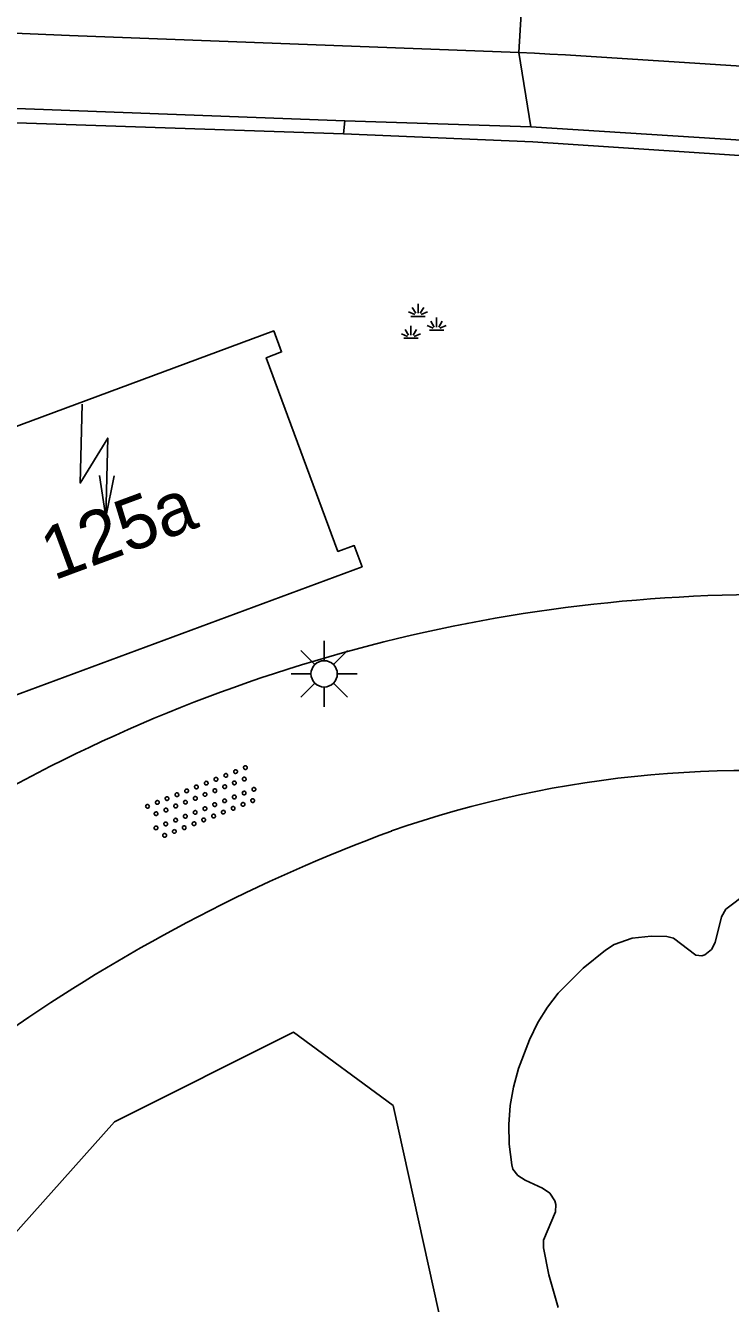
# Model space of a CAD drawing. Extents: x 132998 to 136004, y 396998 to 398512.
# Drawn here: x 133533.58 to 133546.97, y 397594.13 to 397618.41 of the extents above; entities that cross this region are included whole.
import ezdxf

# ---------------------------------------------------------------- set-up
doc = ezdxf.new("R2010")
doc.units = 0
for name, color, linetype in [('gg-anno-huisnummerreeks BGT', 7, 'Continuous'), ('gg-bbg-hoofdgebouw', 7, 'Continuous'), ('gg-knt-onverhard', 7, 'Continuous'), ('gg-knt-verharding', 7, 'Continuous'), ('gg-knt-verharding nz', 7, 'Continuous'), ('gt-grn-groengrens', 7, 'Continuous'), ('gt-symb-groenvak', 7, 'Continuous'), ('gt-symb-lichtmast', 7, 'Continuous'), ('gt-symb-overige verharding', 7, 'Continuous'), ('gt-symb-trafo symbool', 7, 'Continuous')]:
    doc.layers.add(name, color=color, linetype=linetype)

# ---------------------------------------------------------------- blocks, each defined once
blk = doc.blocks.new('gt0-GRVAK')
at = {"layer": 'gt-symb-groenvak'}
for p, q in [((-0.091, 0.211), (-0.156, 0.322)), ((-0.047, 0.214), (-0.047, 0.393)), ((-0.004, 0.211), (0.061, 0.322)), ((-0.11, 0.189), (-0.228, 0.24)), ((-0.182, 0.153), (0.088, 0.153)), ((0.015, 0.189), (0.133, 0.24)), ((0.262, -0.052), (0.197, 0.059)), ((0.305, -0.049), (0.305, 0.13)), ((0.349, -0.052), (0.414, 0.059)), ((-0.245, -0.228), (-0.363, -0.177)), ((-0.226, -0.206), (-0.291, -0.095)), ((-0.183, -0.203), (-0.183, -0.024)), ((-0.139, -0.206), (-0.074, -0.095)), ((-0.12, -0.228), (-0.002, -0.177)), ((0.243, -0.074), (0.125, -0.023)), ((0.17, -0.11), (0.441, -0.11)), ((0.368, -0.074), (0.486, -0.023)), ((-0.318, -0.264), (-0.047, -0.264))]:
    blk.add_line(p, q, dxfattribs=at)
blk = doc.blocks.new('gt0-HSP')
at = {"layer": 'gt-symb-trafo symbool'}
for points in [[(0.771, 0.746), (-0.529, -0.004), (0.471, -0.004), (-0.829, -0.754)], [(-0.217, -0.24), (-0.829, -0.754), (-0.077, -0.48)]]:
    blk.add_lwpolyline(points, dxfattribs=at)
blk = doc.blocks.new('gt0-OVH')
at = {"layer": 'gt-symb-overige verharding'}
for points in [[(-0.972, 0.298), (-0.967, 0.308), (-0.965, 0.319), (-0.966, 0.33), (-0.971, 0.34), (-0.978, 0.348), (-0.988, 0.353), (-0.999, 0.355), (-1.01, 0.354), (-1.02, 0.349), (-1.028, 0.342), (-1.033, 0.332), (-1.035, 0.321), (-1.034, 0.31), (-1.029, 0.3), (-1.022, 0.292), (-1.012, 0.287), (-1.001, 0.285), (-0.99, 0.286), (-0.98, 0.291)], [(-0.772, 0.298), (-0.767, 0.308), (-0.765, 0.319), (-0.766, 0.33), (-0.771, 0.34), (-0.778, 0.348), (-0.788, 0.353), (-0.799, 0.355), (-0.81, 0.354), (-0.82, 0.349), (-0.828, 0.342), (-0.833, 0.332), (-0.835, 0.321), (-0.834, 0.31), (-0.829, 0.3), (-0.822, 0.292), (-0.812, 0.287), (-0.801, 0.285), (-0.79, 0.286), (-0.78, 0.291)], [(-0.572, 0.298), (-0.567, 0.308), (-0.565, 0.319), (-0.566, 0.33), (-0.571, 0.34), (-0.578, 0.348), (-0.588, 0.353), (-0.599, 0.355), (-0.61, 0.354), (-0.62, 0.349), (-0.628, 0.342), (-0.633, 0.332), (-0.635, 0.321), (-0.634, 0.31), (-0.629, 0.3), (-0.622, 0.292), (-0.612, 0.287), (-0.601, 0.285), (-0.59, 0.286), (-0.58, 0.291)], [(-0.372, 0.298), (-0.367, 0.308), (-0.365, 0.319), (-0.366, 0.33), (-0.371, 0.34), (-0.378, 0.348), (-0.388, 0.353), (-0.399, 0.355), (-0.41, 0.354), (-0.42, 0.349), (-0.428, 0.342), (-0.433, 0.332), (-0.435, 0.321), (-0.434, 0.31), (-0.429, 0.3), (-0.422, 0.292), (-0.412, 0.287), (-0.401, 0.285), (-0.39, 0.286), (-0.38, 0.291)], [(-0.172, 0.298), (-0.167, 0.308), (-0.165, 0.319), (-0.166, 0.33), (-0.171, 0.34), (-0.178, 0.348), (-0.188, 0.353), (-0.199, 0.355), (-0.21, 0.354), (-0.22, 0.349), (-0.228, 0.342), (-0.233, 0.332), (-0.235, 0.321), (-0.234, 0.31), (-0.229, 0.3), (-0.222, 0.292), (-0.212, 0.287), (-0.201, 0.285), (-0.19, 0.286), (-0.18, 0.291)], [(0.028, 0.298), (0.033, 0.308), (0.035, 0.319), (0.034, 0.33), (0.029, 0.34), (0.022, 0.348), (0.012, 0.353), (0.001, 0.355), (-0.01, 0.354), (-0.02, 0.349), (-0.028, 0.342), (-0.033, 0.332), (-0.035, 0.321), (-0.034, 0.31), (-0.029, 0.3), (-0.022, 0.292), (-0.012, 0.287), (-0.001, 0.285), (0.01, 0.286), (0.02, 0.291)], [(0.228, 0.298), (0.233, 0.308), (0.235, 0.319), (0.234, 0.33), (0.229, 0.34), (0.222, 0.348), (0.212, 0.353), (0.201, 0.355), (0.19, 0.354), (0.18, 0.349), (0.172, 0.342), (0.167, 0.332), (0.165, 0.321), (0.166, 0.31), (0.171, 0.3), (0.178, 0.292), (0.188, 0.287), (0.199, 0.285), (0.21, 0.286), (0.22, 0.291)], [(0.428, 0.298), (0.433, 0.308), (0.435, 0.319), (0.434, 0.33), (0.429, 0.34), (0.422, 0.348), (0.412, 0.353), (0.401, 0.355), (0.39, 0.354), (0.38, 0.349), (0.372, 0.342), (0.367, 0.332), (0.365, 0.321), (0.366, 0.31), (0.371, 0.3), (0.378, 0.292), (0.388, 0.287), (0.399, 0.285), (0.41, 0.286), (0.42, 0.291)], [(0.628, 0.298), (0.633, 0.308), (0.635, 0.319), (0.634, 0.33), (0.629, 0.34), (0.622, 0.348), (0.612, 0.353), (0.601, 0.355), (0.59, 0.354), (0.58, 0.349), (0.572, 0.342), (0.567, 0.332), (0.565, 0.321), (0.566, 0.31), (0.571, 0.3), (0.578, 0.292), (0.588, 0.287), (0.599, 0.285), (0.61, 0.286), (0.62, 0.291)], [(0.828, 0.298), (0.833, 0.308), (0.835, 0.319), (0.834, 0.33), (0.829, 0.34), (0.822, 0.348), (0.812, 0.353), (0.801, 0.355), (0.79, 0.354), (0.78, 0.349), (0.772, 0.342), (0.767, 0.332), (0.765, 0.321), (0.766, 0.31), (0.771, 0.3), (0.778, 0.292), (0.788, 0.287), (0.799, 0.285), (0.81, 0.286), (0.82, 0.291)], [(1.028, 0.298), (1.033, 0.308), (1.035, 0.319), (1.034, 0.33), (1.029, 0.34), (1.022, 0.348), (1.012, 0.353), (1.001, 0.355), (0.99, 0.354), (0.98, 0.349), (0.972, 0.342), (0.967, 0.332), (0.965, 0.321), (0.966, 0.31), (0.971, 0.3), (0.978, 0.292), (0.988, 0.287), (0.999, 0.285), (1.01, 0.286), (1.02, 0.291)], [(-0.872, 0.106), (-0.867, 0.116), (-0.865, 0.126), (-0.866, 0.137), (-0.871, 0.147), (-0.878, 0.156), (-0.888, 0.161), (-0.899, 0.163), (-0.91, 0.162), (-0.92, 0.157), (-0.928, 0.15), (-0.933, 0.14), (-0.935, 0.129), (-0.934, 0.118), (-0.929, 0.108), (-0.922, 0.1), (-0.912, 0.095), (-0.901, 0.092), (-0.89, 0.094), (-0.88, 0.098)], [(-0.672, 0.106), (-0.667, 0.116), (-0.665, 0.126), (-0.666, 0.137), (-0.671, 0.147), (-0.678, 0.156), (-0.688, 0.161), (-0.699, 0.163), (-0.71, 0.162), (-0.72, 0.157), (-0.728, 0.15), (-0.733, 0.14), (-0.735, 0.129), (-0.734, 0.118), (-0.729, 0.108), (-0.722, 0.1), (-0.712, 0.095), (-0.701, 0.092), (-0.69, 0.094), (-0.68, 0.098)], [(-0.472, 0.106), (-0.467, 0.116), (-0.465, 0.126), (-0.466, 0.137), (-0.471, 0.147), (-0.478, 0.156), (-0.488, 0.161), (-0.499, 0.163), (-0.51, 0.162), (-0.52, 0.157), (-0.528, 0.15), (-0.533, 0.14), (-0.535, 0.129), (-0.534, 0.118), (-0.529, 0.108), (-0.522, 0.1), (-0.512, 0.095), (-0.501, 0.092), (-0.49, 0.094), (-0.48, 0.098)], [(-0.272, 0.106), (-0.267, 0.116), (-0.265, 0.126), (-0.266, 0.137), (-0.271, 0.147), (-0.278, 0.156), (-0.288, 0.161), (-0.299, 0.163), (-0.31, 0.162), (-0.32, 0.157), (-0.328, 0.15), (-0.333, 0.14), (-0.335, 0.129), (-0.334, 0.118), (-0.329, 0.108), (-0.322, 0.1), (-0.312, 0.095), (-0.301, 0.092), (-0.29, 0.094), (-0.28, 0.098)], [(-0.072, 0.106), (-0.067, 0.116), (-0.065, 0.126), (-0.066, 0.137), (-0.071, 0.147), (-0.078, 0.156), (-0.088, 0.161), (-0.099, 0.163), (-0.11, 0.162), (-0.12, 0.157), (-0.128, 0.15), (-0.133, 0.14), (-0.135, 0.129), (-0.134, 0.118), (-0.129, 0.108), (-0.122, 0.1), (-0.112, 0.095), (-0.101, 0.092), (-0.09, 0.094), (-0.08, 0.098)], [(0.128, 0.106), (0.133, 0.116), (0.135, 0.126), (0.134, 0.137), (0.129, 0.147), (0.122, 0.156), (0.112, 0.161), (0.101, 0.163), (0.09, 0.162), (0.08, 0.157), (0.072, 0.15), (0.067, 0.14), (0.065, 0.129), (0.066, 0.118), (0.071, 0.108), (0.078, 0.1), (0.088, 0.095), (0.099, 0.092), (0.11, 0.094), (0.12, 0.098)], [(0.328, 0.106), (0.333, 0.116), (0.335, 0.126), (0.334, 0.137), (0.329, 0.147), (0.322, 0.156), (0.312, 0.161), (0.301, 0.163), (0.29, 0.162), (0.28, 0.157), (0.272, 0.15), (0.267, 0.14), (0.265, 0.129), (0.266, 0.118), (0.271, 0.108), (0.278, 0.1), (0.288, 0.095), (0.299, 0.092), (0.31, 0.094), (0.32, 0.098)], [(0.528, 0.106), (0.533, 0.116), (0.535, 0.126), (0.534, 0.137), (0.529, 0.147), (0.522, 0.156), (0.512, 0.161), (0.501, 0.163), (0.49, 0.162), (0.48, 0.157), (0.472, 0.15), (0.467, 0.14), (0.465, 0.129), (0.466, 0.118), (0.471, 0.108), (0.478, 0.1), (0.488, 0.095), (0.499, 0.092), (0.51, 0.094), (0.52, 0.098)], [(0.728, 0.106), (0.733, 0.116), (0.735, 0.126), (0.734, 0.137), (0.729, 0.147), (0.722, 0.156), (0.712, 0.161), (0.701, 0.163), (0.69, 0.162), (0.68, 0.157), (0.672, 0.15), (0.667, 0.14), (0.665, 0.129), (0.666, 0.118), (0.671, 0.108), (0.678, 0.1), (0.688, 0.095), (0.699, 0.092), (0.71, 0.094), (0.72, 0.098)], [(0.928, 0.106), (0.933, 0.116), (0.935, 0.126), (0.934, 0.137), (0.929, 0.147), (0.922, 0.156), (0.912, 0.161), (0.901, 0.163), (0.89, 0.162), (0.88, 0.157), (0.872, 0.15), (0.867, 0.14), (0.865, 0.129), (0.866, 0.118), (0.871, 0.108), (0.878, 0.1), (0.888, 0.095), (0.899, 0.092), (0.91, 0.094), (0.92, 0.098)], [(-0.972, -0.142), (-0.967, -0.132), (-0.965, -0.121), (-0.966, -0.11), (-0.971, -0.1), (-0.978, -0.092), (-0.988, -0.087), (-0.999, -0.085), (-1.01, -0.086), (-1.02, -0.091), (-1.028, -0.098), (-1.033, -0.108), (-1.035, -0.119), (-1.034, -0.13), (-1.029, -0.14), (-1.022, -0.148), (-1.012, -0.153), (-1.001, -0.155), (-0.99, -0.154), (-0.98, -0.149)], [(-0.772, -0.142), (-0.767, -0.132), (-0.765, -0.121), (-0.766, -0.11), (-0.771, -0.1), (-0.778, -0.092), (-0.788, -0.087), (-0.799, -0.085), (-0.81, -0.086), (-0.82, -0.091), (-0.828, -0.098), (-0.833, -0.108), (-0.835, -0.119), (-0.834, -0.13), (-0.829, -0.14), (-0.822, -0.148), (-0.812, -0.153), (-0.801, -0.155), (-0.79, -0.154), (-0.78, -0.149)], [(-0.572, -0.142), (-0.567, -0.132), (-0.565, -0.121), (-0.566, -0.11), (-0.571, -0.1), (-0.578, -0.092), (-0.588, -0.087), (-0.599, -0.085), (-0.61, -0.086), (-0.62, -0.091), (-0.628, -0.098), (-0.633, -0.108), (-0.635, -0.119), (-0.634, -0.13), (-0.629, -0.14), (-0.622, -0.148), (-0.612, -0.153), (-0.601, -0.155), (-0.59, -0.154), (-0.58, -0.149)], [(-0.372, -0.142), (-0.367, -0.132), (-0.365, -0.121), (-0.366, -0.11), (-0.371, -0.1), (-0.378, -0.092), (-0.388, -0.087), (-0.399, -0.085), (-0.41, -0.086), (-0.42, -0.091), (-0.428, -0.098), (-0.433, -0.108), (-0.435, -0.119), (-0.434, -0.13), (-0.429, -0.14), (-0.422, -0.148), (-0.412, -0.153), (-0.401, -0.155), (-0.39, -0.154), (-0.38, -0.149)], [(-0.172, -0.142), (-0.167, -0.132), (-0.165, -0.121), (-0.166, -0.11), (-0.171, -0.1), (-0.178, -0.092), (-0.188, -0.087), (-0.199, -0.085), (-0.21, -0.086), (-0.22, -0.091), (-0.228, -0.098), (-0.233, -0.108), (-0.235, -0.119), (-0.234, -0.13), (-0.229, -0.14), (-0.222, -0.148), (-0.212, -0.153), (-0.201, -0.155), (-0.19, -0.154), (-0.18, -0.149)], [(0.028, -0.142), (0.033, -0.132), (0.035, -0.121), (0.034, -0.11), (0.029, -0.1), (0.022, -0.092), (0.012, -0.087), (0.001, -0.085), (-0.01, -0.086), (-0.02, -0.091), (-0.028, -0.098), (-0.033, -0.108), (-0.035, -0.119), (-0.034, -0.13), (-0.029, -0.14), (-0.022, -0.148), (-0.012, -0.153), (-0.001, -0.155), (0.01, -0.154), (0.02, -0.149)], [(0.228, -0.142), (0.233, -0.132), (0.235, -0.121), (0.234, -0.11), (0.229, -0.1), (0.222, -0.092), (0.212, -0.087), (0.201, -0.085), (0.19, -0.086), (0.18, -0.091), (0.172, -0.098), (0.167, -0.108), (0.165, -0.119), (0.166, -0.13), (0.171, -0.14), (0.178, -0.148), (0.188, -0.153), (0.199, -0.155), (0.21, -0.154), (0.22, -0.149)], [(0.428, -0.142), (0.433, -0.132), (0.435, -0.121), (0.434, -0.11), (0.429, -0.1), (0.422, -0.092), (0.412, -0.087), (0.401, -0.085), (0.39, -0.086), (0.38, -0.091), (0.372, -0.098), (0.367, -0.108), (0.365, -0.119), (0.366, -0.13), (0.371, -0.14), (0.378, -0.148), (0.388, -0.153), (0.399, -0.155), (0.41, -0.154), (0.42, -0.149)], [(0.628, -0.142), (0.633, -0.132), (0.635, -0.121), (0.634, -0.11), (0.629, -0.1), (0.622, -0.092), (0.612, -0.087), (0.601, -0.085), (0.59, -0.086), (0.58, -0.091), (0.572, -0.098), (0.567, -0.108), (0.565, -0.119), (0.566, -0.13), (0.571, -0.14), (0.578, -0.148), (0.588, -0.153), (0.599, -0.155), (0.61, -0.154), (0.62, -0.149)], [(0.828, -0.142), (0.833, -0.132), (0.835, -0.121), (0.834, -0.11), (0.829, -0.1), (0.822, -0.092), (0.812, -0.087), (0.801, -0.085), (0.79, -0.086), (0.78, -0.091), (0.772, -0.098), (0.767, -0.108), (0.765, -0.119), (0.766, -0.13), (0.771, -0.14), (0.778, -0.148), (0.788, -0.153), (0.799, -0.155), (0.81, -0.154), (0.82, -0.149)], [(1.028, -0.142), (1.033, -0.132), (1.035, -0.121), (1.034, -0.11), (1.029, -0.1), (1.022, -0.092), (1.012, -0.087), (1.001, -0.085), (0.99, -0.086), (0.98, -0.091), (0.972, -0.098), (0.967, -0.108), (0.965, -0.119), (0.966, -0.13), (0.971, -0.14), (0.978, -0.148), (0.988, -0.153), (0.999, -0.155), (1.01, -0.154), (1.02, -0.149)], [(-0.872, -0.334), (-0.867, -0.324), (-0.865, -0.314), (-0.866, -0.303), (-0.871, -0.293), (-0.878, -0.284), (-0.888, -0.279), (-0.899, -0.277), (-0.91, -0.278), (-0.92, -0.283), (-0.928, -0.29), (-0.933, -0.3), (-0.935, -0.311), (-0.934, -0.322), (-0.929, -0.332), (-0.922, -0.34), (-0.912, -0.345), (-0.901, -0.348), (-0.89, -0.346), (-0.88, -0.342)], [(-0.672, -0.334), (-0.667, -0.324), (-0.665, -0.314), (-0.666, -0.303), (-0.671, -0.293), (-0.678, -0.284), (-0.688, -0.279), (-0.699, -0.277), (-0.71, -0.278), (-0.72, -0.283), (-0.728, -0.29), (-0.733, -0.3), (-0.735, -0.311), (-0.734, -0.322), (-0.729, -0.332), (-0.722, -0.34), (-0.712, -0.345), (-0.701, -0.348), (-0.69, -0.346), (-0.68, -0.342)], [(-0.472, -0.334), (-0.467, -0.324), (-0.465, -0.314), (-0.466, -0.303), (-0.471, -0.293), (-0.478, -0.284), (-0.488, -0.279), (-0.499, -0.277), (-0.51, -0.278), (-0.52, -0.283), (-0.528, -0.29), (-0.533, -0.3), (-0.535, -0.311), (-0.534, -0.322), (-0.529, -0.332), (-0.522, -0.34), (-0.512, -0.345), (-0.501, -0.348), (-0.49, -0.346), (-0.48, -0.342)], [(-0.272, -0.334), (-0.267, -0.324), (-0.265, -0.314), (-0.266, -0.303), (-0.271, -0.293), (-0.278, -0.284), (-0.288, -0.279), (-0.299, -0.277), (-0.31, -0.278), (-0.32, -0.283), (-0.328, -0.29), (-0.333, -0.3), (-0.335, -0.311), (-0.334, -0.322), (-0.329, -0.332), (-0.322, -0.34), (-0.312, -0.345), (-0.301, -0.348), (-0.29, -0.346), (-0.28, -0.342)], [(-0.072, -0.334), (-0.067, -0.324), (-0.065, -0.314), (-0.066, -0.303), (-0.071, -0.293), (-0.078, -0.284), (-0.088, -0.279), (-0.099, -0.277), (-0.11, -0.278), (-0.12, -0.283), (-0.128, -0.29), (-0.133, -0.3), (-0.135, -0.311), (-0.134, -0.322), (-0.129, -0.332), (-0.122, -0.34), (-0.112, -0.345), (-0.101, -0.348), (-0.09, -0.346), (-0.08, -0.342)], [(0.128, -0.334), (0.133, -0.324), (0.135, -0.314), (0.134, -0.303), (0.129, -0.293), (0.122, -0.284), (0.112, -0.279), (0.101, -0.277), (0.09, -0.278), (0.08, -0.283), (0.072, -0.29), (0.067, -0.3), (0.065, -0.311), (0.066, -0.322), (0.071, -0.332), (0.078, -0.34), (0.088, -0.345), (0.099, -0.348), (0.11, -0.346), (0.12, -0.342)], [(0.328, -0.334), (0.333, -0.324), (0.335, -0.314), (0.334, -0.303), (0.329, -0.293), (0.322, -0.284), (0.312, -0.279), (0.301, -0.277), (0.29, -0.278), (0.28, -0.283), (0.272, -0.29), (0.267, -0.3), (0.265, -0.311), (0.266, -0.322), (0.271, -0.332), (0.278, -0.34), (0.288, -0.345), (0.299, -0.348), (0.31, -0.346), (0.32, -0.342)], [(0.528, -0.334), (0.533, -0.324), (0.535, -0.314), (0.534, -0.303), (0.529, -0.293), (0.522, -0.284), (0.512, -0.279), (0.501, -0.277), (0.49, -0.278), (0.48, -0.283), (0.472, -0.29), (0.467, -0.3), (0.465, -0.311), (0.466, -0.322), (0.471, -0.332), (0.478, -0.34), (0.488, -0.345), (0.499, -0.348), (0.51, -0.346), (0.52, -0.342)], [(0.728, -0.334), (0.733, -0.324), (0.735, -0.314), (0.734, -0.303), (0.729, -0.293), (0.722, -0.284), (0.712, -0.279), (0.701, -0.277), (0.69, -0.278), (0.68, -0.283), (0.672, -0.29), (0.667, -0.3), (0.665, -0.311), (0.666, -0.322), (0.671, -0.332), (0.678, -0.34), (0.688, -0.345), (0.699, -0.348), (0.71, -0.346), (0.72, -0.342)], [(0.928, -0.334), (0.933, -0.324), (0.935, -0.314), (0.934, -0.303), (0.929, -0.293), (0.922, -0.284), (0.912, -0.279), (0.901, -0.277), (0.89, -0.278), (0.88, -0.283), (0.872, -0.29), (0.867, -0.3), (0.865, -0.311), (0.866, -0.322), (0.871, -0.332), (0.878, -0.34), (0.888, -0.345), (0.899, -0.348), (0.91, -0.346), (0.92, -0.342)]]:
    blk.add_lwpolyline(points, close=True, dxfattribs=at)
blk = doc.blocks.new('gt0-LMAST')
at = {"layer": 'gt-symb-lichtmast'}
for p, q in [((-0.005, 0.246), (-0.005, 0.621)), ((-0.182, 0.173), (-0.447, 0.438)), ((0.172, 0.173), (0.437, 0.438)), ((-0.255, -0.004), (-0.63, -0.004)), ((-0.182, -0.181), (-0.447, -0.446)), ((0.437, -0.446), (0.172, -0.181)), ((0.245, -0.004), (0.62, -0.004)), ((-0.005, -0.254), (-0.005, -0.629))]:
    blk.add_line(p, q, dxfattribs=at)
blk.add_circle((-0.005, -0.004), 0.25, dxfattribs=at)

msp = doc.modelspace()

# ---------------------------------------------------------------- linework, layer by layer
at = {"layer": 'gg-bbg-hoofdgebouw'}
msp.add_lwpolyline([(133532.44, 397605.34), (133532.29, 397605.74), (133532.59, 397605.85), (133531.22, 397609.54), (133530.91, 397609.42), (133530.76, 397609.82), (133538.29, 397612.61), (133538.44, 397612.21), (133538.15, 397612.1), (133539.51, 397608.42), (133539.82, 397608.53), (133539.97, 397608.13), (133532.44, 397605.34)], dxfattribs=at)
at = {"layer": 'gg-knt-onverhard'}
for centre, radius, start, end in [((133547.714, 397577.369), 30.234, 88.1031, 120.997), ((133547.29, 397583.765), 20.493, 81.0005, 109.2712), ((133551.796, 397572.691), 32.438, 110.3284, 138.6232)]:
    msp.add_arc(centre, radius, start, end, dxfattribs=at)
at = {"layer": 'gg-knt-verharding'}
for p, q in [((133539.617, 397616.352), (133524.739, 397616.858)), ((133539.617, 397616.352), (133539.639, 397616.599)), ((133543.173, 397616.484), (133539.639, 397616.599))]:
    msp.add_line(p, q, dxfattribs=at)
for points in [[(133539.639, 397616.599), (133527.339, 397617.065), (133522.089, 397617.243)], [(133553.217, 397615.716), (133547.669, 397616.201), (133543.173, 397616.484)], [(133547.621, 397615.911), (133543.215, 397616.2), (133539.617, 397616.352)]]:
    msp.add_lwpolyline(points, dxfattribs=at)
at = {"layer": 'gg-knt-verharding nz'}
for p, q in [((133543.353, 397624.758), (133542.947, 397617.901)), ((133542.947, 397617.901), (133543.173, 397616.484))]:
    msp.add_line(p, q, dxfattribs=at)
msp.add_lwpolyline([(133542.947, 397617.901), (133534.41, 397618.223), (133519.296, 397618.864)], dxfattribs=at)
msp.add_arc((133530.398, 397383.806), 234.431, 82.31226, 86.93156, dxfattribs=at)
at = {"layer": 'gt-grn-groengrens'}
for points in [[(133543.693, 397594.058), (133543.52, 397594.677), (133543.418, 397595.187), (133543.418, 397595.336), (133543.645, 397595.873), (133543.651, 397596.011), (133543.631, 397596.083), (133543.536, 397596.226), (133543.395, 397596.325), (133543.07, 397596.473), (133542.929, 397596.562), (133542.834, 397596.687), (133542.811, 397596.769), (133542.765, 397597.161), (133542.755, 397597.533), (133542.782, 397597.891), (133542.843, 397598.243), (133542.939, 397598.595), (133543.148, 397599.141), (133543.31, 397599.47), (133543.492, 397599.763), (133543.694, 397600.028), (133544.17, 397600.504), (133544.596, 397600.845), (133544.76, 397600.95), (133545.099, 397601.073), (133545.462, 397601.111), (133545.756, 397601.105), (133545.884, 397601.07), (133546.311, 397600.748), (133546.422, 397600.736), (133546.482, 397600.756), (133546.607, 397600.856), (133546.679, 397600.993), (133546.797, 397601.48), (133546.878, 397601.623), (133547.701, 397602.247)], [(133541.805, 397592.239), (133540.559, 397597.893), (133538.667, 397599.285), (133535.268, 397597.584), (133529.762, 397591.42), (133526.781, 397582.034), (133527.105, 397577.836), (133536.628, 397581.258), (133543.021, 397584.609), (133541.805, 397592.239)]]:
    msp.add_lwpolyline(points, dxfattribs=at)

# ---------------------------------------------------------------- block references
at = {"layer": 'gt-symb-groenvak'}
msp.add_blockref('gt0-GRVAK', (133541.079, 397612.733), dxfattribs=at)
at = {"layer": 'gt-symb-lichtmast'}
msp.add_blockref('gt0-LMAST', (133539.253, 397606.098), dxfattribs=at)
at = {"layer": 'gt-symb-overige verharding', "rotation": 21.53536487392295}
msp.add_blockref('gt0-OVH', (133536.94, 397603.647), dxfattribs=at)
at = {"layer": 'gt-symb-trafo symbool', "rotation": 58.53512697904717}
msp.add_blockref('gt0-HSP', (133534.888, 397610.173), dxfattribs=at)

# ---------------------------------------------------------------- texts
at = {"layer": 'gg-anno-huisnummerreeks BGT'}
msp.add_text('125a', height=1, rotation=20.3, dxfattribs=at).set_placement((133534.111, 397607.863))

doc.saveas('drawing.dxf')
